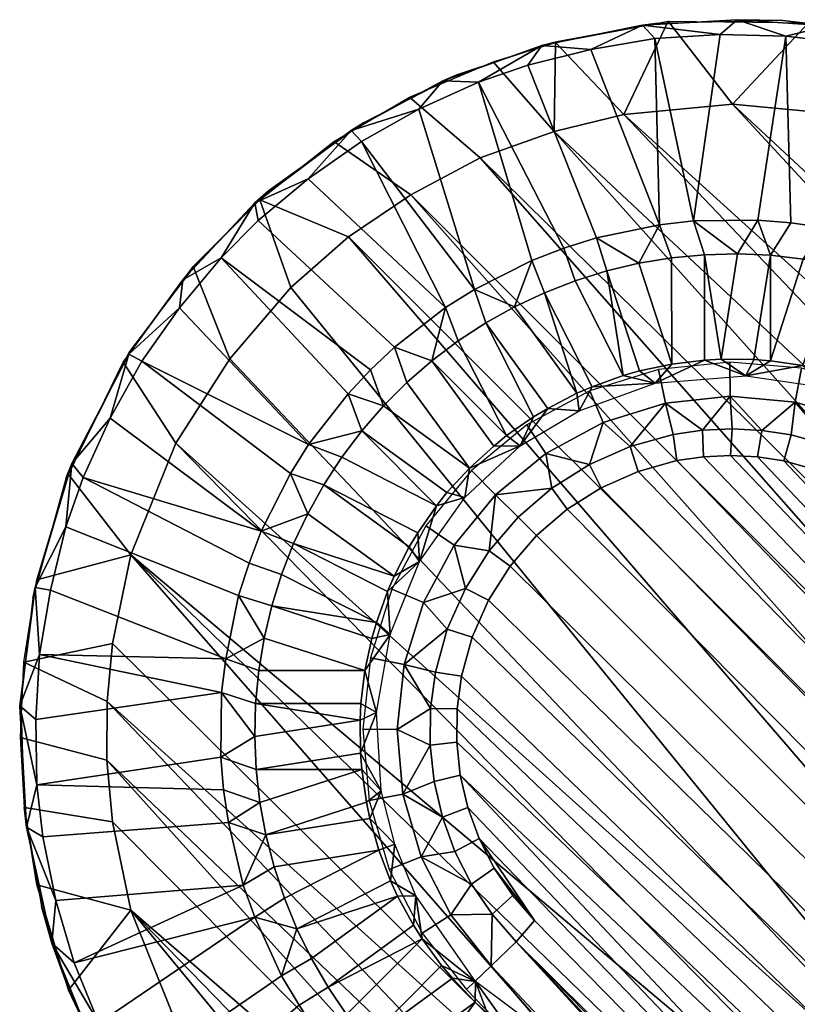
# Model space of a CAD drawing. Header units: millimetres. Extents: x -292 to 292, y -265 to 337.
# Tile 262 of 315: x -265 to -238, y 231 to 265. Entities that reach past the tile are written whole.
import ezdxf

# ---------------------------------------------------------------- set-up
doc = ezdxf.new("R2010")
doc.units = ezdxf.units.MM
doc.header["$MEASUREMENT"] = 0
doc.layers.add('nozky', color=7, linetype='Continuous', true_color=0x282828)
doc.layers.add('podnoz', color=7, linetype='Continuous', true_color=0x000000)

msp = doc.modelspace()

# ---------------------------------------------------------------- meshes
at = {"layer": 'nozky'}
mesh = msp.add_polyface(dxfattribs=at)
corners = [(-231.297, 260.535, -52.099), (-219.822, 248.625, -52.1), (-233.888, 261.469, -52.1), (-218.806, 245.308, -52.1), (-236.342, 262.087, -52.1), (-218.299, 242.01, -52.1), (-240.304, 262.47, -52.1), (-228.964, 259.286, -52.1), (-226.116, 257.311, -52.097), (-221.404, 251.727, -52.1), (-253.773, 257.814, -52.1), (-251.585, 259.286, -52.1), (-222.871, 226.925, -52.1), (-249.153, 260.578, -52.1), (-221.404, 229.106, -52.1), (-218.314, 238.708, -52.1), (-244.112, 262.098, -52.1), (-218.806, 235.524, -52.1), (-246.557, 261.508, -52.1), (-219.976, 231.825, -52.1), (-255.806, 256.034, -52.1), (-225.06, 224.492, -52.1), (-222.532, 253.438, -52.099), (-223.901, 255.124, -52.099), (-228.141, 222.031, -52.1), (-257.945, 253.522, -52.1), (-259.839, 250.562, -52.1), (-261.416, 246.651, -52.1), (-236.894, 218.643, -52.1), (-262.059, 243.541, -52.1), (-230.543, 220.66, -52.1), (-262.248, 241.496, -52.1), (-262.26, 239.446, -52.1), (-243.488, 218.602, -52.099), (-262.058, 237.284, -52.1), (-261.415, 234.182, -52.1), (-250.434, 220.848, -52.098), (-259.994, 230.624, -52.099), (-259.075, 228.976, -52.1), (-257.945, 227.311, -52.1), (-253.416, 222.725, -52.095), (-256.268, 225.248, -52.087), (-240.274, 218.416, -52.1), (-233.432, 219.479, -52.1), (-247.126, 219.483, -52.1), (-225.06, 224.492, -52.1), (-221.583, 223.8, -50.099), (-224.634, 220.85, -50.097), (-217.981, 229.046, -50.098), (-219.541, 226.397, -50.098), (-221.404, 229.106, -52.1), (-216.497, 232.61, -50.099), (-219.976, 231.825, -52.1), (-218.806, 235.524, -52.1), (-216.412, 247.938, -50.098), (-215.499, 244.124, -50.095), (-218.806, 245.308, -52.1), (-217.879, 251.614, -50.099), (-219.822, 248.625, -52.1), (-221.052, 256.418, -50.099), (-219.581, 254.463, -50.099), (-222.532, 253.438, -52.099), (-221.404, 251.727, -52.1), (-215.274, 240.416, -50.1), (-215.5, 236.691, -50.095), (-218.314, 238.708, -52.1), (-225.956, 260.947, -50.099), (-222.925, 258.452, -50.098), (-226.116, 257.311, -52.097), (-228.489, 262.464, -50.1), (-228.964, 259.286, -52.1), (-236.342, 262.087, -52.1), (-234.2, 264.667, -50.1), (-233.888, 261.469, -52.1), (-240.304, 262.47, -52.1), (-242.56, 265.376, -50.094), (-237.634, 265.321, -50.096), (-246.52, 264.634, -50.099), (-244.112, 262.098, -52.1), (-248.697, 263.955, -50.1), (-246.557, 261.508, -52.1), (-251.642, 262.711, -50.098), (-249.153, 260.578, -52.1), (-251.585, 259.286, -52.1), (-254.294, 261.149, -50.098), (-255.806, 256.034, -52.1), (-256.89, 259.108, -50.099), (-253.773, 257.814, -52.1), (-223.901, 255.124, -52.099), (-261.69, 253.41, -50.097), (-259.229, 256.77, -50.099), (-257.945, 253.522, -52.1), (-263.608, 249.462, -50.099), (-259.839, 250.562, -52.1), (-265.284, 240.239, -50.099), (-265.173, 242.884, -50.098), (-262.248, 241.496, -52.1), (-264.721, 245.771, -50.098), (-261.416, 246.651, -52.1), (-262.059, 243.541, -52.1), (-265.145, 237.781, -50.099), (-262.26, 239.446, -52.1), (-264.721, 235.063, -50.098), (-262.058, 237.284, -52.1), (-263.608, 231.371, -50.099), (-261.415, 234.182, -52.1), (-259.075, 228.976, -52.1), (-262.04, 228.076, -50.098), (-259.994, 230.624, -52.099), (-259.309, 224.168, -50.098), (-260.968, 226.371, -50.099), (-257.945, 227.311, -52.1), (-254.342, 219.737, -50.099), (-253.416, 222.725, -52.095), (-250.434, 220.848, -52.098), (-246.771, 216.246, -50.097), (-247.126, 219.483, -52.1), (-243.488, 218.602, -52.099), (-249.841, 217.319, -50.1), (-234.238, 216.101, -50.094), (-236.894, 218.643, -52.1), (-233.432, 219.479, -52.1), (-230.543, 220.66, -52.1), (-228.116, 218.528, -50.096), (-230.707, 217.319, -50.1), (-224.634, 220.85, -50.097), (-228.141, 222.031, -52.1), (-225.06, 224.492, -52.1), (-238.4, 215.465, -50.1), (-242.244, 215.438, -50.095), (-240.274, 218.416, -52.1), (-256.694, 221.537, -50.1), (-256.268, 225.248, -52.087), (-222.871, 226.925, -52.1), (-218.299, 242.01, -52.1), (-231.297, 260.535, -52.099), (-231.537, 263.877, -50.097), (-252.046, 218.339, -50.099)]
mesh.append_faces([[corners[k] for k in face] for face in [(0, 1, 2, 2), (2, 3, 4, 4), (4, 5, 6, 6), (1, 0, 7, 7), (7, 8, 9, 9), (10, 11, 12, 12), (11, 13, 14, 14), (15, 16, 6, 6), (17, 18, 16, 16), (13, 18, 19, 19), (21, 24, 20, 10), (22, 8, 23, 23), (22, 9, 8, 8), (9, 1, 7, 7), (3, 2, 1, 1), (4, 3, 5, 5), (5, 15, 6, 6), (16, 15, 17, 17), (19, 18, 17, 17), (14, 13, 19, 19), (12, 11, 14, 14), (10, 12, 21, 21), (20, 24, 25, 25), (25, 24, 26, 26), (27, 28, 29, 29), (27, 26, 30, 30), (28, 31, 29, 29), (32, 33, 34, 34), (35, 34, 33, 33), (35, 36, 37, 37), (36, 38, 37, 37), (39, 38, 40, 40), (40, 41, 39, 39), (42, 32, 31, 31), (43, 28, 27, 27), (31, 28, 42, 42), (26, 24, 30, 30), (43, 27, 30, 30), (38, 36, 40, 40), (44, 35, 33, 33), (44, 36, 35, 35), (32, 42, 33, 33), (45, 46, 47, 47), (50, 52, 48, 49), (51, 48, 52, 52), (53, 64, 51, 52), (56, 58, 54, 55), (58, 62, 57, 54), (61, 88, 59, 60), (60, 57, 62, 62), (65, 134, 63, 64), (68, 70, 66, 67), (69, 66, 70, 70), (71, 72, 73, 73), (74, 75, 76, 76), (71, 76, 72, 72), (77, 75, 78, 78), (79, 77, 80, 80), (79, 80, 82, 81), (81, 82, 83, 84), (85, 86, 87, 87), (87, 86, 84, 83), (88, 68, 67, 59), (91, 93, 89, 90), (93, 98, 92, 89), (96, 101, 94, 95), (99, 95, 97, 98), (101, 103, 100, 94), (103, 105, 102, 100), (104, 102, 105, 105), (106, 107, 108, 108), (111, 132, 109, 110), (108, 107, 104, 105), (114, 137, 112, 113), (115, 116, 117, 117), (118, 137, 114, 116), (119, 120, 121, 121), (122, 123, 124, 124), (125, 123, 126, 127), (129, 117, 130, 128), (132, 113, 131, 109), (85, 91, 90, 86), (46, 45, 133, 133), (50, 49, 133, 133), (134, 56, 55, 55), (73, 72, 136, 135), (96, 95, 99, 99), (110, 107, 106, 111), (121, 122, 124, 119), (65, 64, 53, 53), (134, 55, 63, 63), (60, 62, 61, 61), (69, 70, 135, 136), (74, 76, 71, 71), (77, 78, 80, 80), (92, 98, 97, 97), (131, 113, 112, 112), (115, 117, 129, 129), (118, 116, 115, 115), (128, 120, 119, 119), (123, 122, 126, 126), (128, 130, 120, 120), (46, 133, 49, 49), (75, 74, 78, 78)]])
at = {"layer": 'podnoz'}
mesh = msp.add_polyface(dxfattribs=at)
corners = [(-243.013, 252.672, -27.101), (-241.288, 253.48, -27.589), (-242.434, 253.345, -27.59), (-243.57, 253.101, -27.587), (-240.704, 253.516, -27.587), (-239.84, 252.935, -27.1), (-244.136, 252.942, -27.59), (-245.222, 252.549, -27.589), (-243.002, 265.296, -50.1), (-243.463, 265.242, -46.599), (-240.135, 265.429, -46.6), (-238.542, 265.403, -50.1), (-246.481, 264.657, -50.1), (-246.993, 264.519, -46.596), (-240.135, 265.429, -46.6), (-243.463, 265.242, -46.599), (-240.732, 264.908, -46.099), (-246.993, 264.519, -46.596), (-245.276, 264.385, -46.099), (-241.671, 258.376, -46.1), (-240.732, 264.908, -46.099), (-243.029, 264.766, -46.1), (-242.862, 258.229, -46.1), (-245.276, 264.385, -46.099), (-245.079, 257.775, -46.1), (-247.487, 263.839, -46.1), (-246.219, 257.406, -46.1), (-249.221, 263.233, -46.1), (-239.409, 258.396, -46.1), (-241.671, 258.376, -46.1), (-240.129, 257.21, -45.121), (-242.442, 257.07, -45.121), (-241.288, 257.18, -45.121), (-242.862, 258.229, -46.1), (-245.079, 257.775, -46.1), (-243.586, 256.88, -45.121), (-245.821, 256.268, -45.121), (-244.714, 256.613, -45.121), (-246.219, 257.406, -46.1), (-247.341, 256.983, -46.1), (-246.901, 255.847, -45.121), (-242.442, 257.07, -45.121), (-242.434, 253.345, -27.59), (-241.288, 253.48, -27.589), (-241.288, 257.18, -45.121), (-240.129, 257.21, -45.121), (-240.704, 253.516, -27.587), (-243.57, 253.101, -27.587), (-243.586, 256.88, -45.121), (-244.714, 256.613, -45.121), (-245.222, 252.549, -27.589), (-244.136, 252.942, -27.59), (-245.821, 256.268, -45.121), (-246.901, 255.847, -45.121), (-246.784, 251.788, -27.589), (-245.76, 252.32, -27.587), (-247.95, 255.353, -45.121), (-248.962, 254.788, -45.121), (-247.281, 251.489, -27.589), (-245.682, 251.698, -27.1), (-243.029, 264.766, -46.1), (-247.487, 263.839, -46.1), (-247.95, 255.353, -45.121)]
mesh.append_faces([[corners[k] for k in face] for face in [(0, 1, 2, 2), (2, 3, 0, 0), (4, 1, 5, 5), (3, 6, 0, 0), (6, 7, 0, 0), (8, 9, 10, 11), (12, 13, 9, 8), (14, 15, 16, 16), (15, 17, 18, 18), (19, 20, 21, 21), (22, 21, 23, 23), (24, 22, 23, 25), (26, 24, 25, 27), (19, 21, 22, 22), (28, 29, 30, 30), (31, 32, 29, 33), (33, 34, 35, 35), (36, 37, 34, 38), (39, 40, 36, 38), (41, 42, 43, 44), (45, 44, 46, 46), (47, 42, 48, 49), (50, 51, 52, 53), (49, 52, 51, 51), (54, 55, 56, 57), (53, 56, 55, 55), (41, 48, 42, 42), (44, 43, 46, 46), (49, 51, 47, 47), (57, 58, 54, 54), (55, 50, 53, 53), (1, 0, 5, 5), (7, 59, 0, 0), (15, 60, 16, 16), (15, 18, 60, 60), (17, 61, 18, 18), (33, 35, 31, 31), (29, 32, 30, 30), (39, 62, 40, 40), (34, 37, 35, 35)]])
mesh = msp.add_polyface(dxfattribs=at)
corners = [(-235.06, 252.437, -27.589), (-236.136, 252.853, -27.587), (-236.861, 252.496, -27.102), (-237.253, 253.169, -27.584), (-237.831, 253.292, -27.584), (-238.972, 253.454, -27.589), (-239.55, 253.499, -27.589), (-239.84, 252.935, -27.1), (-240.704, 253.516, -27.587), (-236.945, 265.218, -46.598), (-232.877, 264.333, -46.589), (-234.16, 264.688, -50.1), (-238.542, 265.403, -50.1), (-232.877, 264.333, -46.589), (-236.945, 265.218, -46.598), (-234.38, 264.188, -46.099), (-240.135, 265.429, -46.6), (-238.435, 264.852, -46.1), (-234.917, 257.615, -46.1), (-232.191, 263.551, -46.1), (-234.38, 264.188, -46.099), (-238.259, 258.303, -46.1), (-237.117, 258.137, -46.1), (-236.61, 264.646, -46.1), (-238.435, 264.852, -46.1), (-240.732, 264.908, -46.099), (-241.671, 258.376, -46.1), (-239.409, 258.396, -46.1), (-233.788, 257.207, -46.1), (-231.728, 256.27, -46.1), (-233.788, 257.207, -46.1), (-233.382, 255.731, -45.121), (-234.917, 257.615, -46.1), (-237.117, 258.137, -46.1), (-236.679, 256.821, -45.121), (-235.556, 256.534, -45.121), (-234.455, 256.17, -45.121), (-238.971, 257.16, -45.121), (-238.259, 258.303, -46.1), (-239.409, 258.396, -46.1), (-237.819, 257.03, -45.121), (-234.455, 256.17, -45.121), (-236.136, 252.853, -27.587), (-235.06, 252.437, -27.589), (-233.382, 255.731, -45.121), (-232.342, 255.219, -45.121), (-234.533, 252.195, -27.589), (-237.253, 253.169, -27.584), (-235.556, 256.534, -45.121), (-236.679, 256.821, -45.121), (-237.819, 257.03, -45.121), (-238.972, 253.454, -27.589), (-237.831, 253.292, -27.584), (-240.129, 257.21, -45.121), (-240.704, 253.516, -27.587), (-239.55, 253.499, -27.589), (-238.971, 257.16, -45.121), (-240.135, 265.429, -46.6), (-236.61, 264.646, -46.1), (-240.732, 264.908, -46.099), (-240.129, 257.21, -45.121)]
mesh.append_faces([[corners[k] for k in face] for face in [(0, 1, 2, 2), (2, 1, 3, 3), (3, 4, 2, 2), (5, 6, 7, 7), (6, 8, 7, 7), (4, 5, 7, 7), (9, 10, 11, 12), (13, 14, 15, 15), (14, 16, 17, 17), (18, 19, 20, 20), (21, 22, 23, 24), (25, 26, 27, 24), (22, 18, 20, 23), (18, 28, 19, 19), (27, 21, 24, 24), (29, 30, 31, 31), (32, 33, 34, 34), (32, 35, 36, 30), (37, 38, 39, 39), (38, 37, 40, 33), (41, 42, 43, 44), (45, 44, 46, 46), (47, 42, 48, 49), (50, 51, 52, 49), (53, 54, 55, 56), (50, 56, 51, 51), (41, 48, 42, 42), (43, 46, 44, 44), (49, 52, 47, 47), (55, 51, 56, 56), (4, 7, 2, 2), (12, 57, 9, 9), (14, 58, 15, 15), (14, 17, 58, 58), (16, 59, 17, 17), (30, 36, 31, 31), (32, 34, 35, 35), (33, 40, 34, 34), (39, 60, 37, 37)]])
mesh = msp.add_polyface(dxfattribs=at)
corners = [(-249.974, 263.496, -50.1), (-250.464, 263.281, -46.603), (-246.993, 264.519, -46.596), (-246.481, 264.657, -50.1), (-256.582, 259.428, -50.099), (-257.061, 259.005, -46.604), (-253.683, 261.542, -46.597), (-253.249, 261.813, -50.1), (-259.21, 256.752, -50.1), (-259.595, 256.295, -46.597), (-261.464, 253.78, -50.099), (-261.487, 253.69, -46.593), (-250.464, 263.281, -46.603), (-253.683, 261.542, -46.597), (-251.312, 262.284, -46.099), (-257.061, 259.005, -46.604), (-255.192, 259.84, -46.099), (-246.993, 264.519, -46.596), (-249.221, 263.233, -46.1), (-259.595, 256.295, -46.597), (-258.246, 257.076, -46.1), (-261.487, 253.69, -46.593), (-259.71, 255.319, -46.099), (-251.312, 262.284, -46.099), (-249.357, 255.956, -46.1), (-247.341, 256.983, -46.1), (-249.221, 263.233, -46.1), (-253.322, 261.159, -46.1), (-250.38, 255.328, -46.1), (-255.192, 259.84, -46.099), (-252.161, 253.934, -46.1), (-256.95, 258.377, -46.1), (-246.219, 257.406, -46.1), (-258.246, 257.076, -46.1), (-253.002, 253.144, -46.1), (-253.792, 252.303, -46.1), (-259.71, 255.319, -46.099), (-255.186, 250.522, -46.1), (-261.03, 253.444, -46.1), (-247.341, 256.983, -46.1), (-249.357, 255.956, -46.1), (-247.95, 255.353, -45.121), (-250.38, 255.328, -46.1), (-249.933, 254.155, -45.121), (-248.962, 254.788, -45.121), (-252.161, 253.934, -46.1), (-250.858, 253.456, -45.121), (-253.002, 253.144, -46.1), (-252.552, 251.874, -45.121), (-251.733, 252.694, -45.121), (-253.792, 252.303, -46.1), (-249.933, 254.155, -45.121), (-250.858, 253.456, -45.121), (-248.229, 250.833, -27.586), (-247.281, 251.489, -27.589), (-248.962, 254.788, -45.121), (-247.487, 263.839, -46.1), (-253.322, 261.159, -46.1), (-256.95, 258.377, -46.1), (-261.03, 253.444, -46.1), (-262.141, 251.444, -46.099)]
mesh.append_faces([[corners[k] for k in face] for face in [(0, 1, 2, 3), (4, 5, 6, 7), (7, 6, 1, 0), (8, 9, 5, 4), (10, 11, 9, 8), (12, 13, 14, 14), (13, 15, 16, 16), (17, 12, 18, 18), (15, 19, 20, 20), (19, 21, 22, 22), (23, 24, 25, 26), (24, 23, 27, 27), (28, 27, 29, 29), (30, 28, 29, 31), (25, 32, 26, 26), (27, 28, 24, 24), (31, 33, 34, 30), (35, 34, 33, 33), (36, 37, 35, 33), (37, 36, 38, 38), (39, 40, 41, 41), (42, 43, 44, 40), (42, 45, 46, 46), (46, 43, 42, 42), (47, 48, 49, 45), (48, 47, 50, 50), (51, 52, 53, 53), (51, 53, 54, 55), (17, 18, 56, 56), (12, 14, 18, 18), (13, 16, 57, 57), (15, 58, 16, 16), (13, 57, 14, 14), (15, 20, 58, 58), (19, 22, 20, 20), (21, 59, 22, 22), (21, 60, 59, 59), (40, 44, 41, 41), (45, 49, 46, 46)]])
mesh = msp.add_polyface(dxfattribs=at)
corners = [(-263.485, 249.856, -46.608), (-261.487, 253.69, -46.593), (-261.464, 253.78, -50.099), (-263.683, 249.368, -50.099), (-264.773, 245.506, -46.597), (-264.85, 245.125, -50.1), (-265.317, 241.355, -46.617), (-265.281, 241.474, -50.1), (-261.487, 253.69, -46.593), (-263.485, 249.856, -46.608), (-262.141, 251.444, -46.099), (-264.773, 245.506, -46.597), (-263.697, 247.629, -46.1), (-265.317, 241.355, -46.617), (-264.627, 243.148, -46.1), (-256.841, 247.483, -46.1), (-262.141, 251.444, -46.099), (-263.091, 249.363, -46.1), (-263.697, 247.629, -46.1), (-257.633, 245.221, -46.1), (-257.264, 246.361, -46.1), (-264.24, 245.408, -46.099), (-258.087, 243.004, -46.1), (-255.814, 249.499, -46.1), (-261.03, 253.444, -46.1), (-264.627, 243.148, -46.1), (-258.234, 241.813, -46.1), (-264.752, 240.864, -46.099), (-255.186, 250.522, -46.1), (-254.646, 249.104, -45.121), (-254.013, 250.075, -45.121), (-255.186, 250.522, -46.1), (-255.814, 249.499, -46.1), (-256.841, 247.483, -46.1), (-255.211, 248.092, -45.121), (-256.126, 245.963, -45.121), (-255.705, 247.043, -45.121), (-257.264, 246.361, -46.1), (-257.633, 245.221, -46.1), (-256.471, 244.856, -45.121), (-258.087, 243.004, -46.1), (-256.739, 243.728, -45.121), (-258.234, 241.813, -46.1), (-257.038, 241.43, -45.121), (-256.928, 242.584, -45.121), (-258.254, 239.551, -46.1), (-257.068, 240.271, -45.121), (-256.739, 243.728, -45.121), (-253.201, 242.587, -27.59), (-252.956, 243.714, -27.589), (-256.471, 244.856, -45.121), (-253.342, 241.433, -27.59), (-256.928, 242.584, -45.121), (-257.038, 241.43, -45.121), (-257.068, 240.271, -45.121), (-253.374, 240.846, -27.587), (-256.126, 245.963, -45.121), (-252.8, 244.278, -27.59), (-263.091, 249.363, -46.1), (-264.752, 240.864, -46.099), (-264.24, 245.408, -46.099), (-264.71, 238.577, -46.1)]
mesh.append_faces([[corners[k] for k in face] for face in [(0, 1, 2, 3), (4, 0, 3, 5), (6, 4, 5, 7), (8, 9, 10, 10), (9, 11, 12, 12), (11, 13, 14, 14), (15, 16, 17, 17), (18, 19, 20, 17), (21, 22, 19, 18), (16, 15, 23, 24), (22, 21, 25, 25), (26, 25, 27, 27), (23, 28, 24, 24), (15, 17, 20, 20), (22, 25, 26, 26), (29, 30, 31, 32), (32, 33, 34, 34), (35, 36, 33, 37), (38, 39, 35, 37), (38, 40, 41, 41), (42, 43, 44, 40), (42, 45, 46, 46), (47, 48, 49, 50), (51, 48, 52, 53), (53, 54, 55, 55), (47, 52, 48, 48), (56, 50, 57, 57), (49, 57, 50, 50), (9, 58, 10, 10), (9, 12, 58, 58), (13, 59, 14, 14), (11, 14, 60, 60), (11, 60, 12, 12), (13, 61, 59, 59), (32, 34, 29, 29), (40, 44, 41, 41), (38, 41, 39, 39), (33, 36, 34, 34), (42, 46, 43, 43)]])
mesh = msp.add_polyface(dxfattribs=at)
corners = [(-247.757, 250.475, -27.1), (-246.784, 251.788, -27.589), (-247.281, 251.489, -27.589), (-248.229, 250.833, -27.586), (-245.76, 252.32, -27.587), (-245.682, 251.698, -27.1), (-245.222, 252.549, -27.589), (-248.684, 250.464, -27.589), (-249.537, 249.689, -27.585), (-249.699, 248.665, -27.101), (-250.322, 248.832, -27.586), (-250.691, 248.37, -27.586), (-251.289, 246.415, -27.1), (-251.347, 247.423, -27.589), (-251.646, 246.926, -27.589), (-252.178, 245.902, -27.587), (-252.407, 245.364, -27.589), (-252.8, 244.278, -27.59), (-252.32, 243.851, -27.1), (-252.956, 243.714, -27.589), (-253.342, 241.433, -27.59), (-253.374, 240.846, -27.587), (-252.797, 241.115, -27.101), (-253.201, 242.587, -27.59), (-253.357, 239.692, -27.589), (-253.792, 252.303, -46.1), (-255.186, 250.522, -46.1), (-253.314, 251, -45.121), (-251.733, 252.694, -45.121), (-249.537, 249.689, -27.585), (-248.684, 250.464, -27.589), (-250.858, 253.456, -45.121), (-248.229, 250.833, -27.586), (-250.322, 248.832, -27.586), (-252.552, 251.874, -45.121), (-253.314, 251, -45.121), (-254.013, 250.075, -45.121), (-250.691, 248.37, -27.586), (-255.211, 248.092, -45.121), (-252.178, 245.902, -27.587), (-251.646, 246.926, -27.589), (-254.646, 249.104, -45.121), (-256.126, 245.963, -45.121), (-252.8, 244.278, -27.59), (-252.407, 245.364, -27.589), (-255.705, 247.043, -45.121), (-251.347, 247.423, -27.589), (-257.038, 241.43, -45.121), (-253.374, 240.846, -27.587), (-253.342, 241.433, -27.59), (-252.552, 251.874, -45.121), (-254.013, 250.075, -45.121)]
mesh.append_faces([[corners[k] for k in face] for face in [(0, 1, 2, 2), (0, 2, 3, 3), (4, 1, 5, 5), (6, 4, 5, 5), (7, 8, 0, 0), (3, 7, 0, 0), (9, 0, 8, 8), (10, 11, 9, 9), (12, 13, 14, 14), (14, 15, 12, 12), (12, 11, 13, 13), (16, 17, 18, 18), (17, 19, 18, 18), (20, 21, 22, 22), (22, 23, 20, 20), (19, 23, 18, 18), (15, 16, 12, 12), (21, 24, 22, 22), (25, 26, 27, 27), (28, 29, 30, 31), (30, 32, 31, 31), (33, 29, 34, 35), (35, 36, 37, 37), (38, 39, 40, 41), (42, 43, 44, 45), (38, 45, 39, 39), (46, 37, 36, 41), (40, 46, 41, 41), (33, 35, 37, 37), (39, 45, 44, 44), (28, 34, 29, 29), (47, 48, 49, 49), (1, 0, 5, 5), (11, 12, 9, 9), (16, 18, 12, 12), (23, 22, 18, 18), (9, 8, 10, 10), (25, 27, 50, 50), (26, 51, 27, 27)]])
mesh = msp.add_polyface(dxfattribs=at)
corners = [(-235.899, 249.018, -2.374), (-237.165, 249.576, -2.487), (-233.672, 247.389, -2.135), (-234.727, 248.286, -2.256), (-197.733, 183.363, 4.095), (-249.856, 238.916, -2.612), (-249.59, 237.783, -2.526), (-249.19, 236.691, -2.434), (-247.247, 233.814, -2.135), (-122.295, 144.423, -25.048), (-216.681, 235.725, -27.1), (-232.921, 248.042, -3.032), (-231.251, 249.774, -27.1), (-235.909, 251.375, -15.066), (-233.877, 250.328, -15.066), (-233.225, 251.339, -27.1), (-235.464, 252.493, -27.1), (-238.104, 252.012, -15.066), (-237.883, 253.195, -27.1), (-240.382, 252.212, -15.066), (-240.392, 253.416, -27.1), (-242.655, 251.97, -15.066), (-242.897, 253.149, -27.1), (-244.838, 251.294, -15.066), (-245.304, 252.404, -27.1), (-246.85, 250.21, -15.066), (-247.521, 251.209, -27.1), (-231.251, 249.774, -27.1), (-235.38, 249.837, -3.271), (-236.777, 250.452, -3.384), (-232.921, 248.042, -3.032), (-241.358, 251.019, -3.67), (-243.893, 250.451, -3.779), (-245.321, 249.818, -3.823), (-239.277, 251.015, -3.554), (-246.641, 248.985, -3.85), (-238.248, 250.86, -3.488), (-234.086, 249.03, -3.153), (-242.389, 250.868, -3.719), (-240.317, 251.068, -3.615), (-189.932, 169.63, -26.074), (-247.9, 233.063, -3.032), (-248.766, 232.228, -15.066), (-249.632, 231.392, -27.1), (-235.583, 216.823, -27.1), (-132.771, 148.361, 10.329), (-232.921, 248.042, -3.032), (-233.672, 247.389, -2.135), (-232.921, 248.042, -3.032), (-234.086, 249.03, -3.153), (-234.727, 248.286, -2.256), (-233.672, 247.389, -2.135), (-235.38, 249.837, -3.271), (-235.899, 249.018, -2.374), (-236.777, 250.452, -3.384), (-238.248, 250.86, -3.488), (-238.498, 249.947, -2.592), (-237.165, 249.576, -2.487), (-239.277, 251.015, -3.554), (-239.431, 250.088, -2.658), (-240.317, 251.068, -3.615), (-241.358, 251.019, -3.67), (-241.318, 250.092, -2.773), (-240.374, 250.136, -2.718), (-242.389, 250.868, -3.719), (-242.253, 249.955, -2.822), (-243.893, 250.451, -3.779), (-245.321, 249.818, -3.823), (-244.912, 249.004, -2.926), (-243.617, 249.578, -2.882), (-246.641, 248.985, -3.85), (-246.11, 248.248, -2.953), (-247.9, 233.063, -3.032), (-197.733, 183.363, 4.095), (-247.247, 233.814, -2.135)]
mesh.append_faces([[corners[k] for k in face] for face in [(0, 1, 2, 2), (3, 0, 2, 2), (4, 5, 6, 6), (4, 7, 8, 8), (9, 10, 11, 11), (10, 12, 11, 11), (13, 14, 15, 16), (17, 13, 16, 18), (19, 17, 18, 20), (21, 19, 20, 22), (23, 21, 22, 24), (25, 23, 24, 26), (14, 27, 15, 15), (13, 28, 14, 14), (17, 29, 13, 13), (30, 27, 14, 14), (21, 31, 19, 19), (23, 32, 21, 21), (33, 23, 25, 25), (34, 17, 19, 19), (33, 25, 35, 35), (17, 36, 29, 29), (14, 37, 30, 30), (14, 28, 37, 37), (13, 29, 28, 28), (21, 32, 38, 38), (23, 33, 32, 32), (19, 39, 34, 34), (19, 31, 39, 39), (21, 38, 31, 31), (34, 36, 17, 17), (40, 41, 42, 42), (42, 43, 44, 44), (45, 46, 47, 47), (48, 49, 50, 51), (49, 52, 53, 50), (54, 55, 56, 57), (55, 58, 59, 56), (52, 54, 57, 53), (60, 61, 62, 63), (61, 64, 65, 62), (66, 67, 68, 69), (67, 70, 71, 68), (64, 66, 69, 65), (58, 60, 63, 59), (72, 73, 74, 74)]])
mesh = msp.add_polyface(dxfattribs=at)
corners = [(-247.247, 233.814, -2.135), (-249.19, 236.691, -2.434), (-248.661, 235.655, -2.337), (-248.011, 234.692, -2.237), (-248.616, 248.758, -15.066), (-246.85, 250.21, -15.066), (-247.521, 251.209, -27.1), (-249.467, 249.609, -27.1), (-250.068, 246.992, -15.066), (-251.067, 247.663, -27.1), (-251.152, 244.98, -15.066), (-252.262, 245.446, -27.1), (-251.828, 242.796, -15.066), (-253.007, 243.039, -27.1), (-252.07, 240.523, -15.066), (-253.274, 240.534, -27.1), (-251.87, 238.246, -15.066), (-253.053, 238.025, -27.1), (-251.233, 236.051, -15.066), (-252.351, 235.606, -27.1), (-250.186, 234.019, -15.066), (-251.197, 233.367, -27.1), (-247.824, 247.967, -3.859), (-246.641, 248.985, -3.85), (-248.842, 246.784, -3.85), (-250.31, 244.034, -3.779), (-250.898, 241.256, -3.658), (-249.676, 245.462, -3.823), (-249.632, 231.392, -27.1), (-248.766, 232.228, -15.066), (-249.458, 235.096, -3.234), (-248.741, 234.032, -3.134), (-250.482, 237.444, -3.423), (-250.913, 239.971, -3.587), (-250.727, 242.53, -3.719), (-250.774, 238.694, -3.509), (-250.041, 236.239, -3.331), (-247.9, 233.063, -3.032), (-247.183, 247.326, -2.962), (-246.11, 248.248, -2.953), (-246.641, 248.985, -3.85), (-247.824, 247.967, -3.859), (-248.842, 246.784, -3.85), (-248.106, 246.252, -2.953), (-249.676, 245.462, -3.823), (-248.862, 245.053, -2.926), (-250.31, 244.034, -3.779), (-250.727, 242.53, -3.719), (-249.814, 242.394, -2.822), (-249.437, 243.758, -2.882), (-250.898, 241.256, -3.658), (-249.969, 241.239, -2.761), (-250.913, 239.971, -3.587), (-250.774, 238.694, -3.509), (-249.856, 238.916, -2.612), (-249.982, 240.074, -2.691), (-250.482, 237.444, -3.423), (-249.59, 237.783, -2.526), (-250.041, 236.239, -3.331), (-249.458, 235.096, -3.234), (-248.661, 235.655, -2.337), (-249.19, 236.691, -2.434), (-248.741, 234.032, -3.134), (-248.011, 234.692, -2.237), (-247.247, 233.814, -2.135), (-247.9, 233.063, -3.032)]
mesh.append_faces([[corners[k] for k in face] for face in [(0, 1, 2, 2), (2, 3, 0, 0), (4, 5, 6, 7), (8, 4, 7, 9), (10, 8, 9, 11), (12, 10, 11, 13), (14, 12, 13, 15), (16, 14, 15, 17), (18, 16, 17, 19), (20, 18, 19, 21), (22, 23, 4, 4), (5, 4, 23, 23), (24, 4, 8, 8), (25, 10, 12, 12), (26, 12, 14, 14), (27, 8, 10, 10), (28, 29, 20, 21), (30, 18, 20, 20), (31, 20, 29, 29), (32, 16, 18, 18), (33, 14, 16, 16), (8, 27, 24, 24), (10, 25, 27, 27), (12, 26, 34, 34), (14, 33, 26, 26), (34, 25, 12, 12), (16, 32, 35, 35), (18, 36, 32, 32), (20, 31, 30, 30), (29, 37, 31, 31), (30, 36, 18, 18), (35, 33, 16, 16), (22, 4, 24, 24), (38, 39, 40, 41), (41, 42, 43, 38), (42, 44, 45, 43), (46, 47, 48, 49), (47, 50, 51, 48), (44, 46, 49, 45), (52, 53, 54, 55), (53, 56, 57, 54), (58, 59, 60, 61), (59, 62, 63, 60), (56, 58, 61, 57), (50, 52, 55, 51), (64, 63, 62, 65)]])
mesh = msp.add_polyface(dxfattribs=at)
corners = [(-241.318, 250.092, -2.773), (-41.439, 41.581, 22.711), (-240.374, 250.136, -2.718), (-239.431, 250.088, -2.658), (-242.253, 249.955, -2.822), (-244.912, 249.004, -2.926), (-246.11, 248.248, -2.953), (-243.617, 249.578, -2.882), (-247.183, 247.326, -2.962), (-132.771, 148.361, 10.329), (-233.672, 247.389, -2.135), (-31.849, 49.342, 22.711), (-36.848, 45.714, 22.711), (-237.165, 249.576, -2.487), (-238.498, 249.947, -2.592), (-248.106, 246.252, -2.953), (-249.437, 243.758, -2.882), (-248.862, 245.053, -2.926), (-249.814, 242.394, -2.822), (-249.969, 241.239, -2.761), (-249.982, 240.074, -2.691), (-249.856, 238.916, -2.612), (-197.733, 183.363, 4.095), (-148.219, 132.913, 10.329), (-45.572, 36.99, 22.711), (-98.707, 82.458, 16.542), (-49.2, 31.991, 22.711), (-249.59, 237.783, -2.526), (-249.19, 236.691, -2.434), (-232.921, 248.042, -3.032), (-31.02, 49.895, 21.826), (-29.464, 51.508, -0.586), (-122.295, 144.423, -25.048), (-27.908, 53.121, -22.997), (-49.11, 31.9, 22.722), (-45.572, 36.99, 22.711), (-49.2, 31.991, 22.711), (-247.9, 233.063, -3.032), (-144.281, 122.437, -25.048), (-49.842, 31.253, 21.815), (-51.366, 29.606, -0.586), (-98.63, 75.244, -24.023), (-189.932, 169.63, -26.074), (-235.583, 216.823, -27.1), (-248.766, 232.228, -15.066), (-52.979, 28.05, -22.997), (-31.02, 49.895, 21.826), (-132.771, 148.361, 10.329), (-31.849, 49.342, 22.711), (-232.921, 248.042, -3.032), (-49.2, 31.991, 22.711), (-49.73, 31.188, 21.858), (-49.133, 31.874, 22.69), (-49.11, 31.9, 22.722), (-47.625, 30.313, 22.905), (-98.707, 82.458, 16.542), (-49.2, 31.991, 22.711), (-49.2, 31.991, 22.711), (-49.753, 31.162, 21.826), (-49.842, 31.253, 21.815), (-148.219, 132.913, 10.329), (-197.733, 183.363, 4.095), (-247.9, 233.063, -3.032)]
mesh.append_faces([[corners[k] for k in face] for face in [(0, 1, 2, 2), (2, 1, 3, 3), (4, 1, 0, 0), (1, 5, 6, 6), (5, 1, 7, 7), (7, 1, 4, 4), (8, 1, 6, 6), (1, 9, 10, 10), (11, 9, 12, 12), (12, 9, 1, 1), (1, 13, 14, 14), (1, 10, 13, 13), (1, 14, 3, 3), (1, 8, 15, 15), (16, 1, 17, 17), (1, 16, 18, 18), (18, 19, 1, 1), (1, 20, 21, 21), (1, 21, 22, 22), (19, 20, 1, 1), (22, 23, 1, 1), (24, 25, 26, 26), (25, 24, 1, 1), (23, 25, 1, 1), (27, 28, 22, 22), (17, 1, 15, 15), (29, 30, 31, 31), (32, 29, 31, 31), (33, 32, 31, 31), (34, 35, 36, 36), (37, 38, 39, 39), (40, 39, 41, 41), (39, 38, 41, 41), (37, 42, 38, 38), (43, 42, 44, 44), (45, 40, 41, 41), (46, 47, 48, 48), (49, 47, 46, 46), (50, 51, 52, 52), (52, 53, 50, 50), (54, 53, 52, 52), (55, 56, 57, 57), (58, 57, 56, 56), (56, 55, 59, 59), (55, 60, 59, 59), (59, 60, 61, 62)]])
mesh = msp.add_polyface(dxfattribs=at)
corners = [(-253.312, 239.114, -27.589), (-253.151, 237.972, -27.584), (-252.631, 238.366, -27.101), (-253.357, 239.692, -27.589), (-253.027, 237.393, -27.586), (-252.147, 236.493, -27.1), (-252.709, 236.285, -27.589), (-252.3, 235.206, -27.585), (-264.546, 234.302, -50.1), (-264.191, 233.019, -46.589), (-265.076, 237.087, -46.598), (-265.158, 237.795, -50.1), (-265.317, 241.355, -46.617), (-265.281, 241.474, -50.1), (-265.317, 241.355, -46.617), (-265.076, 237.087, -46.598), (-264.71, 238.577, -46.1), (-264.191, 233.019, -46.589), (-264.046, 234.522, -46.099), (-258.254, 239.551, -46.1), (-258.234, 241.813, -46.1), (-264.752, 240.864, -46.099), (-264.71, 238.577, -46.1), (-264.504, 236.752, -46.1), (-257.995, 237.259, -46.1), (-258.161, 238.401, -46.1), (-264.046, 234.522, -46.099), (-257.473, 235.059, -46.1), (-263.409, 232.333, -46.1), (-257.065, 233.93, -46.1), (-258.161, 238.401, -46.1), (-256.888, 237.961, -45.121), (-257.018, 239.113, -45.121), (-258.254, 239.551, -46.1), (-257.995, 237.259, -46.1), (-257.473, 235.059, -46.1), (-256.679, 236.821, -45.121), (-257.065, 233.93, -46.1), (-256.128, 231.87, -46.1), (-255.589, 233.524, -45.121), (-256.028, 234.597, -45.121), (-256.392, 235.698, -45.121), (-253.357, 239.692, -27.589), (-253.374, 240.846, -27.587), (-257.068, 240.271, -45.121), (-257.018, 239.113, -45.121), (-253.151, 237.972, -27.584), (-253.312, 239.114, -27.589), (-256.888, 237.961, -45.121), (-256.679, 236.821, -45.121), (-256.392, 235.698, -45.121), (-252.709, 236.285, -27.589), (-253.027, 237.393, -27.586), (-256.028, 234.597, -45.121), (-252.3, 235.206, -27.585), (-255.589, 233.524, -45.121), (-255.077, 232.484, -45.121), (-252.053, 234.668, -27.585), (-252.797, 241.115, -27.101), (-264.504, 236.752, -46.1), (-263.409, 232.333, -46.1), (-257.068, 240.271, -45.121)]
mesh.append_faces([[corners[k] for k in face] for face in [(0, 1, 2, 2), (3, 0, 2, 2), (1, 4, 2, 2), (5, 4, 6, 6), (5, 6, 7, 7), (8, 9, 10, 11), (11, 10, 12, 13), (14, 15, 16, 16), (15, 17, 18, 18), (19, 20, 21, 22), (23, 24, 25, 22), (26, 27, 24, 23), (27, 26, 28, 28), (25, 19, 22, 22), (29, 27, 28, 28), (30, 31, 32, 33), (34, 35, 36, 36), (31, 30, 34, 34), (37, 38, 39, 39), (40, 41, 35, 37), (42, 43, 44, 45), (46, 47, 48, 49), (50, 51, 52, 49), (45, 48, 47, 47), (50, 53, 51, 51), (54, 51, 53, 55), (55, 56, 57, 57), (52, 46, 49, 49), (47, 42, 45, 45), (55, 57, 54, 54), (3, 2, 58, 58), (4, 5, 2, 2), (15, 59, 16, 16), (15, 18, 59, 59), (17, 60, 18, 18), (33, 32, 61, 61), (34, 36, 31, 31), (35, 41, 36, 36), (37, 39, 40, 40)]])
mesh = msp.add_polyface(dxfattribs=at)
corners = [(-252.3, 235.206, -27.585), (-252.053, 234.668, -27.585), (-251.413, 234.687, -27.101), (-251.499, 233.657, -27.589), (-251.189, 233.167, -27.589), (-250.512, 232.232, -27.587), (-250.134, 231.786, -27.589), (-249.326, 231.672, -27.102), (-248.905, 230.557, -27.589), (-248.007, 229.833, -27.589), (-249.339, 230.949, -27.587), (-247.038, 229.19, -27.588), (-246.446, 229.518, -27.1), (-246.528, 228.897, -27.589), (-245.489, 228.396, -27.589), (-244.949, 228.171, -27.587), (-243.685, 228.335, -27.101), (-243.852, 227.811, -27.589), (-243.287, 227.66, -27.587), (-242.152, 227.449, -27.589), (-241.573, 227.375, -27.585), (-240.698, 227.898, -27.1), (-240.414, 227.31, -27.587), (-239.261, 227.353, -27.589), (-252.563, 227.246, -46.1), (-250.808, 225.82, -46.1), (-250.632, 227.196, -45.121), (-252.353, 228.748, -45.121), (-251.519, 227.942, -45.121), (-249.339, 230.949, -27.587), (-250.632, 227.196, -45.121), (-249.695, 226.513, -45.121), (-248.007, 229.833, -27.589), (-248.905, 230.557, -27.589), (-248.713, 225.896, -45.121), (-247.691, 225.349, -45.121), (-246.528, 228.897, -27.589), (-245.547, 224.471, -45.121), (-243.852, 227.811, -27.589), (-244.949, 228.171, -27.587), (-246.634, 224.873, -45.121), (-245.489, 228.396, -27.589), (-247.038, 229.19, -27.588), (-250.134, 231.786, -27.589), (-253.129, 229.609, -45.121), (-244.434, 224.146, -45.121), (-250.512, 232.232, -27.587), (-243.287, 227.66, -27.587), (-252.147, 236.493, -27.1), (-251.519, 227.942, -45.121), (-249.695, 226.513, -45.121)]
mesh.append_faces([[corners[k] for k in face] for face in [(0, 1, 2, 2), (3, 4, 2, 2), (5, 6, 7, 7), (4, 5, 7, 7), (1, 3, 2, 2), (8, 9, 7, 7), (10, 8, 7, 7), (9, 11, 12, 12), (11, 13, 12, 12), (13, 14, 12, 12), (14, 15, 16, 16), (17, 18, 16, 16), (18, 19, 16, 16), (19, 20, 21, 21), (16, 15, 17, 17), (20, 22, 21, 21), (22, 23, 21, 21), (6, 10, 7, 7), (24, 25, 26, 26), (27, 28, 29, 29), (30, 31, 32, 32), (30, 32, 33, 28), (34, 35, 36, 36), (37, 38, 39, 40), (41, 36, 35, 40), (42, 32, 31, 34), (27, 29, 43, 44), (37, 45, 38, 38), (28, 33, 29, 29), (43, 46, 44, 44), (45, 47, 38, 38), (39, 41, 40, 40), (36, 42, 34, 34), (0, 2, 48, 48), (4, 7, 2, 2), (9, 12, 7, 7), (14, 16, 12, 12), (19, 21, 16, 16), (24, 26, 49, 49), (25, 50, 26, 26)]])
mesh = msp.add_polyface(dxfattribs=at)
corners = [(-264.546, 234.302, -50.1), (-263.607, 231.418, -50.1), (-264.191, 233.019, -46.589), (-262.66, 229.239, -46.602), (-262.408, 228.746, -50.1), (-260.343, 225.398, -46.606), (-260.028, 225.008, -50.099), (-254.488, 219.799, -50.1), (-253.335, 219.063, -46.602), (-256.947, 221.72, -46.599), (-257.52, 222.307, -50.1), (-250.805, 217.72, -50.1), (-250.148, 217.426, -46.601), (-264.191, 233.019, -46.589), (-262.66, 229.239, -46.602), (-262.544, 230.211, -46.099), (-260.343, 225.398, -46.606), (-261.502, 228.174, -46.1), (-256.947, 221.72, -46.599), (-253.335, 219.063, -46.602), (-254.089, 220.174, -46.1), (-257.613, 223.094, -46.1), (-257.065, 233.93, -46.1), (-263.409, 232.333, -46.1), (-262.544, 230.211, -46.099), (-256.128, 231.87, -46.1), (-261.502, 228.174, -46.1), (-255.515, 230.84, -46.1), (-260.525, 226.619, -46.1), (-254.853, 229.84, -46.1), (-259.132, 224.805, -46.099), (-252.563, 227.246, -46.1), (-257.613, 223.094, -46.1), (-255.9, 221.57, -46.099), (-250.808, 225.82, -46.1), (-254.089, 220.174, -46.1), (-253.404, 228.103, -46.1), (-254.853, 229.84, -46.1), (-253.844, 230.522, -45.121), (-254.494, 231.481, -45.121), (-255.515, 230.84, -46.1), (-255.077, 232.484, -45.121), (-256.128, 231.87, -46.1), (-252.563, 227.246, -46.1), (-251.519, 227.942, -45.121), (-252.353, 228.748, -45.121), (-253.404, 228.103, -46.1), (-253.129, 229.609, -45.121), (-251.499, 233.657, -27.589), (-252.053, 234.668, -27.585), (-255.077, 232.484, -45.121), (-254.494, 231.481, -45.121), (-250.512, 232.232, -27.587), (-251.189, 233.167, -27.589), (-253.844, 230.522, -45.121), (-253.129, 229.609, -45.121), (-259.132, 224.805, -46.099), (-260.525, 226.619, -46.1), (-263.409, 232.333, -46.1), (-255.9, 221.57, -46.099), (-252.535, 219.195, -46.1), (-250.5, 218.154, -46.099), (-255.589, 233.524, -45.121)]
mesh.append_faces([[corners[k] for k in face] for face in [(0, 1, 2, 2), (3, 2, 1, 4), (5, 3, 4, 6), (7, 8, 9, 10), (9, 5, 6, 10), (11, 12, 8, 7), (13, 14, 15, 15), (14, 16, 17, 17), (18, 19, 20, 20), (16, 18, 21, 21), (22, 23, 24, 24), (25, 22, 24, 26), (27, 25, 26, 28), (29, 28, 30, 30), (31, 32, 33, 33), (34, 31, 33, 35), (36, 29, 30, 32), (29, 27, 28, 28), (36, 32, 31, 31), (37, 38, 39, 40), (39, 41, 42, 40), (43, 44, 45, 46), (37, 46, 47, 47), (48, 49, 50, 51), (52, 53, 54, 55), (51, 54, 53, 53), (51, 53, 48, 48), (14, 17, 15, 15), (16, 56, 57, 57), (16, 21, 56, 56), (16, 57, 17, 17), (13, 15, 58, 58), (18, 59, 21, 21), (18, 20, 59, 59), (19, 60, 20, 20), (19, 61, 60, 60), (42, 41, 62, 62), (37, 47, 38, 38), (46, 45, 47, 47)]])

doc.saveas('drawing.dxf')
